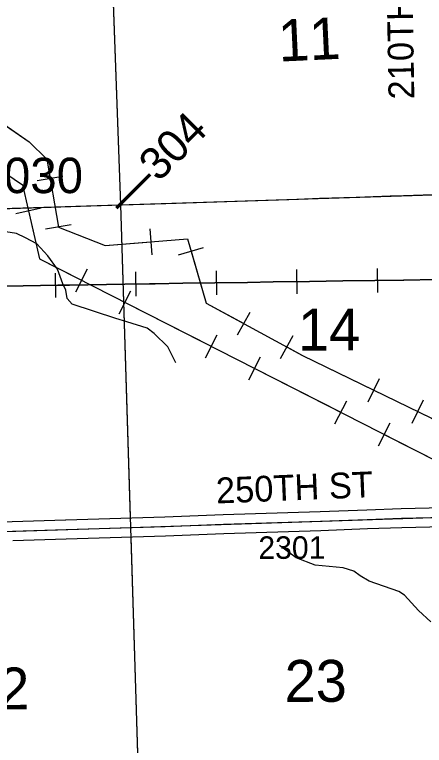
# Model space of a CAD drawing. Extents: x 128.7 to 185.5, y -21.4 to 12.6.
# Drawn here: x 143.915 to 145.187, y -11.108 to -8.839 of the extents above; entities that cross this region are included whole.
import ezdxf

# ---------------------------------------------------------------- set-up
doc = ezdxf.new("R2010")
doc.units = 0
for name, color, linetype in [('tdCoHydroRiver', 7, 'Continuous'), ('tdCoPipe', 7, 'Continuous'), ('tdCoPriCL', 7, 'Continuous'), ('tdCoPrimary', 7, 'Continuous'), ('tdCoPriNonDiv', 7, 'Continuous'), ('tdCoPriNonDivCL', 7, 'Continuous'), ('tdCoRRCL', 7, 'Continuous'), ('tdCoSecRdNmbr', 7, 'Continuous'), ('tdCoSecRdTxt', 7, 'Continuous'), ('tdCoSecRteBand', 7, 'Continuous'), ('tdCoSecRteCL', 7, 'Continuous'), ('tdCoSectLine', 7, 'Continuous'), ('tdCoSectLinePart', 7, 'Continuous'), ('tdCoSectNmbr', 7, 'Continuous'), ('tdCoStrucPriMaintName', 7, 'Continuous'), ('tdCoSurfGravel', 7, 'Continuous'), ('tdStHwyPriRefPost1', 7, 'Continuous')]:
    doc.layers.add(name, color=color, linetype=linetype)

msp = doc.modelspace()

# ---------------------------------------------------------------- linework, layer by layer
at = {"layer": 'tdCoHydroRiver'}
for points in [[(144.4156, -9.9205), (144.3903, -9.8708), (144.3479, -9.8296), (144.3269, -9.8129), (144.2631, -9.7929), (144.2296, -9.783), (144.094, -9.7385), (144.0776, -9.7201), (144.0737, -9.695), (144.0651, -9.6747), (144.0478, -9.6295), (144.0181, -9.5879), (143.9837, -9.5511), (143.9484, -9.5318), (143.9211, -9.5185), (143.8878, -9.5133)], [(145.2074, -10.7248), (145.1684, -10.6897), (145.1258, -10.6422), (145.108, -10.6302), (145.0155, -10.5985), (144.9881, -10.582), (144.9686, -10.5669), (144.9352, -10.5569), (144.8481, -10.5487), (144.789, -10.5254), (144.7372, -10.4876)]]:
    msp.add_lwpolyline(points, dxfattribs=at)
at = {"layer": 'tdCoPipe'}
for p, q in [((143.9852, -9.3545), (144.0647, -9.3408)), ((143.9188, -9.4569), (143.9969, -9.4387)), ((144.0111, -9.5044), (144.0904, -9.4907)), ((144.3425, -9.5848), (144.3359, -9.5044)), ((144.424, -9.5844), (144.5013, -9.5618)), ((144.1048, -9.6997), (144.1413, -9.6281)), ((144.2398, -9.7685), (144.2762, -9.697)), ((144.6073, -9.8336), (144.646, -9.7629)), ((144.5071, -9.9046), (144.5436, -9.8331)), ((144.7408, -9.9065), (144.7794, -9.8359)), ((144.6421, -9.9734), (144.6785, -9.902)), ((145.0124, -10.0411), (145.0475, -9.9686)), ((144.9095, -10.1096), (144.9459, -10.038)), ((145.1492, -10.1075), (145.1843, -10.0351)), ((145.0445, -10.1784), (145.0809, -10.1069))]:
    msp.add_line(p, q, dxfattribs=at)
for points in [[(133.6945, 0.4089), (135.1153, -0.6342), (137.1324, -2.3792), (137.5288, -2.9528), (138.161, -3.328), (139.2218, -4.4833), (139.3397, -4.805), (140.8827, -6.1264), (141.2631, -6.6089), (142.2971, -8.0348), (142.3319, -8.2734), (143.9392, -9.367), (143.9927, -9.5975), (145.829, -10.533), (147.4283, -11.2406), (148.0149, -11.3532), (148.9915, -11.5772), (150.6773, -11.7094), (151.6631, -11.8649), (152.1578, -12.9549), (152.0489, -14.0003)], [(141.7836, -7.0033), (142.3273, -7.8596), (142.3925, -8.1335), (142.8785, -8.3933), (143.1849, -8.6984), (143.96, -9.2344), (144.0145, -9.2874), (144.0511, -9.4993), (144.1965, -9.5563), (144.4517, -9.5354), (144.51, -9.7346), (144.8087, -9.8976), (145.2095, -10.0919), (145.4764, -10.2643), (147.4123, -10.9894), (147.8261, -11.2583), (148.2617, -11.2593), (148.6573, -11.4241), (149.6319, -11.4948), (151.5237, -11.7631), (152.8427, -11.7734), (156.2861, -11.7117)], [(143.8251, -9.1411), (143.96, -9.2344), (144.0145, -9.2874), (144.0249, -9.3476)], [(143.9579, -9.4478), (143.9927, -9.5975), (144.123, -9.6639)], [(144.0508, -9.4975), (144.0511, -9.4993), (144.1965, -9.5563), (144.3392, -9.5446)], [(144.4627, -9.5731), (144.51, -9.7346), (144.6266, -9.7983)], [(144.2581, -9.7327), (144.5254, -9.8689)], [(144.7602, -9.8711), (144.8087, -9.8976), (145.0299, -10.0049)], [(144.6604, -9.9376), (144.9277, -10.0738)], [(145.1668, -10.0712), (145.2095, -10.0919), (145.4227, -10.2296)], [(145.0627, -10.1426), (145.33, -10.2788)]]:
    msp.add_lwpolyline(points, dxfattribs=at)
at = {"layer": 'tdCoPriCL'}
msp.add_lwpolyline([(143.8323, -9.4428), (143.9671, -9.4385), (144.2393, -9.4301), (144.3841, -9.4254), (144.5419, -9.4202), (144.7661, -9.4131), (144.9755, -9.4059), (145.1624, -9.4), (145.2432, -9.3971)], dxfattribs=at)
at = {"layer": 'tdCoPrimary'}
msp.add_lwpolyline([(143.823, -9.4432), (143.9675, -9.4385), (144.1191, -9.4338), (144.2486, -9.4299), (144.3845, -9.4254), (144.5423, -9.4202), (144.6666, -9.4163), (144.7665, -9.4131), (144.8402, -9.4104), (144.8624, -9.4092), (144.9758, -9.4059), (145.0811, -9.402), (145.1628, -9.4), (145.2436, -9.3971)], dxfattribs=at)
msp.add_lwpolyline([(143.823, -9.4432), (143.9675, -9.4385), (144.1191, -9.4338), (144.2486, -9.4299), (144.3845, -9.4254), (144.5423, -9.4202), (144.6666, -9.4163), (144.7665, -9.4131), (144.8402, -9.4104), (144.8624, -9.4092), (144.9758, -9.4059), (145.0811, -9.402), (145.1628, -9.4), (145.2436, -9.3971)], dxfattribs=at)
msp.add_lwpolyline([(143.823, -9.4432), (143.9675, -9.4385), (144.1191, -9.4338), (144.2486, -9.4299), (144.3845, -9.4254), (144.5423, -9.4202), (144.6666, -9.4163), (144.7665, -9.4131), (144.8402, -9.4104), (144.8624, -9.4092), (144.9758, -9.4059), (145.0811, -9.402), (145.1628, -9.4), (145.2436, -9.3971)], dxfattribs=at)
at = {"layer": 'tdCoPriNonDiv'}
msp.add_lwpolyline([(139.2217, -9.566), (139.7384, -9.5548), (140.3404, -9.5406), (140.9529, -9.5264), (141.352, -9.5182), (141.4426, -9.5144), (142.2395, -9.4911), (143.1651, -9.4632), (143.7409, -9.4456), (144.7661, -9.4131), (146.0176, -9.3699)], dxfattribs=at)
at = {"layer": 'tdCoPriNonDivCL'}
msp.add_lwpolyline([(143.8226, -9.4432), (143.9671, -9.4385), (144.1187, -9.4338), (144.2482, -9.4299), (144.3841, -9.4254), (144.5419, -9.4202), (144.6662, -9.4163), (144.7661, -9.4131), (144.8398, -9.4104), (144.862, -9.4092), (144.9755, -9.4059), (145.0808, -9.402), (145.1624, -9.4), (145.2432, -9.3971)], dxfattribs=at)
msp.add_lwpolyline([(143.8226, -9.4432), (143.9671, -9.4385), (144.1187, -9.4338), (144.2482, -9.4299), (144.3841, -9.4254), (144.5419, -9.4202), (144.6662, -9.4163), (144.7661, -9.4131), (144.8398, -9.4104), (144.862, -9.4092), (144.9755, -9.4059), (145.0808, -9.402), (145.1624, -9.4), (145.2432, -9.3971)], dxfattribs=at)
at = {"layer": 'tdCoRRCL'}
for p, q in [((144.0427, -9.717), (144.0416, -9.642)), ((144.2925, -9.7131), (144.2917, -9.6381)), ((144.5425, -9.7092), (144.5416, -9.6342)), ((144.7926, -9.7056), (144.7915, -9.6306)), ((145.0427, -9.702), (145.0413, -9.627))]:
    msp.add_line(p, q, dxfattribs=at)
for points in [[(145.2237, -9.6613), (145.1236, -9.6631), (145.122, -9.6631), (145.0334, -9.6647), (144.9338, -9.666), (144.8302, -9.6676), (144.7175, -9.6691), (144.6378, -9.6704), (144.5364, -9.6718), (144.4373, -9.6733), (144.3518, -9.6749), (144.3336, -9.6751), (144.2572, -9.6759), (144.085, -9.6788), (144.0488, -9.6794), (143.9411, -9.6809), (143.8459, -9.6822)], [(143.8459, -9.6822), (143.9411, -9.6809), (144.0488, -9.6794), (144.085, -9.6788), (144.2572, -9.6759), (144.3336, -9.6751), (144.3518, -9.6749), (144.4373, -9.6733), (144.5364, -9.6718), (144.6378, -9.6704), (144.7175, -9.6691), (144.8302, -9.6676), (144.9338, -9.666), (145.0334, -9.6647), (145.122, -9.6631), (145.1236, -9.6631), (145.2237, -9.6613)]]:
    msp.add_lwpolyline(points, dxfattribs=at)
at = {"layer": 'tdCoSecRteBand'}
for points in [[(143.3001, -10.4327), (143.4925, -10.4266), (143.763, -10.4175), (143.763, -10.4175), (143.7631, -10.4175), (143.9071, -10.4133), (144.0734, -10.4076), (144.0735, -10.4076), (144.0736, -10.4076), (144.3812, -10.3987), (144.5621, -10.3916), (144.5622, -10.3916), (144.5623, -10.3916), (144.8638, -10.3817), (145.0085, -10.3763), (145.0085, -10.3763), (145.0086, -10.3763), (145.1151, -10.3726), (145.1152, -10.3726), (145.1154, -10.3726), (145.2457, -10.3693)], [(145.2477, -10.4293), (145.117, -10.4326), (145.0107, -10.4363), (144.866, -10.4417), (144.8659, -10.4417), (144.8658, -10.4417), (144.5643, -10.4516), (144.3834, -10.4587), (144.3833, -10.4587), (144.3831, -10.4587), (144.0754, -10.4676), (143.909, -10.4733)]]:
    msp.add_lwpolyline(points, dxfattribs=at)
at = {"layer": 'tdCoSecRteCL'}
msp.add_lwpolyline([(143.2711, -10.4636), (143.4935, -10.4566), (143.764, -10.4475), (143.908, -10.4433), (144.0745, -10.4376), (144.3822, -10.4287), (144.5632, -10.4216), (144.8648, -10.4117), (145.0096, -10.4063), (145.1161, -10.4026), (145.2532, -10.3991), (145.2767, -10.3983)], dxfattribs=at)
at = {"layer": 'tdCoSectLine'}
for points in [[(144.2073, -8.4308), (144.2435, -9.43)], [(144.2435, -9.43), (145.2432, -9.3971)], [(143.2423, -9.4611), (144.2435, -9.43)], [(144.2435, -9.43), (144.2751, -10.4318)], [(144.2751, -10.4318), (145.2763, -10.3983)], [(143.2707, -10.4636), (144.2751, -10.4318)], [(144.2751, -10.4318), (144.3055, -11.4329)]]:
    msp.add_lwpolyline(points, dxfattribs=at)
at = {"layer": 'tdCoSectLinePart'}
for points in [[(144.2084, -8.4609), (144.2435, -9.43)], [(144.2435, -9.43), (145.2132, -9.3981)], [(143.2723, -9.4602), (144.2435, -9.43)], [(144.2435, -9.43), (144.2741, -10.4018)], [(144.276, -10.4618), (144.3045, -11.4029)]]:
    msp.add_lwpolyline(points, dxfattribs=at)
at = {"layer": 'tdCoSurfGravel'}
msp.add_lwpolyline([(143.2711, -10.4636), (143.4935, -10.4566), (143.764, -10.4475), (143.908, -10.4433), (144.0745, -10.4376), (144.3822, -10.4287), (144.5632, -10.4216), (144.8648, -10.4117), (145.0096, -10.4063), (145.1161, -10.4026), (145.2532, -10.3991), (145.2767, -10.3983), (145.3716, -10.3949), (145.474, -10.3912), (145.5783, -10.3878), (145.6683, -10.3841), (145.7774, -10.3805), (145.8535, -10.3779), (146.0236, -10.372), (146.2749, -10.3634)], dxfattribs=at)

# ---------------------------------------------------------------- texts
at = {"layer": 'tdCoSecRdNmbr'}
msp.add_text('2301', height=0.07, rotation=0.1097, dxfattribs=at).set_placement((144.6717, -10.5292))
at = {"layer": 'tdCoSecRdTxt'}
for s, rotation, p in [('210TH AVE', 91, (145.1561, -9.1015)), ('250TH ST', 2.3569, (144.5417, -10.3572))]:
    msp.add_text(s, height=0.08, rotation=rotation, dxfattribs=at).set_placement(p)
at = {"layer": 'tdCoSectNmbr'}
for s, rotation, p in [('11', 2.6621, (144.7359, -8.9849)), ('14', 0.1097, (144.7945, -9.8822)), ('23', 0.1097, (144.7532, -10.9732)), ('22', 0.1089, (143.7673, -10.9968))]:
    msp.add_text(s, height=0.13, rotation=rotation, dxfattribs=at).set_placement(p)
at = {"layer": 'tdCoStrucPriMaintName'}
msp.add_text('23033O030', height=0.11, dxfattribs=at).set_placement((143.3584, -9.3933))
msp.add_text('23033O030', height=0.11, dxfattribs=at).set_placement((143.3584, -9.3933))
msp.add_text('23033O030', height=0.11, dxfattribs=at).set_placement((143.3584, -9.3933))
at = {"layer": 'tdStHwyPriRefPost1'}
msp.add_text('‒‒304', height=0.1, rotation=45, dxfattribs=at).set_placement((144.2569, -9.466))

doc.saveas('drawing.dxf')
